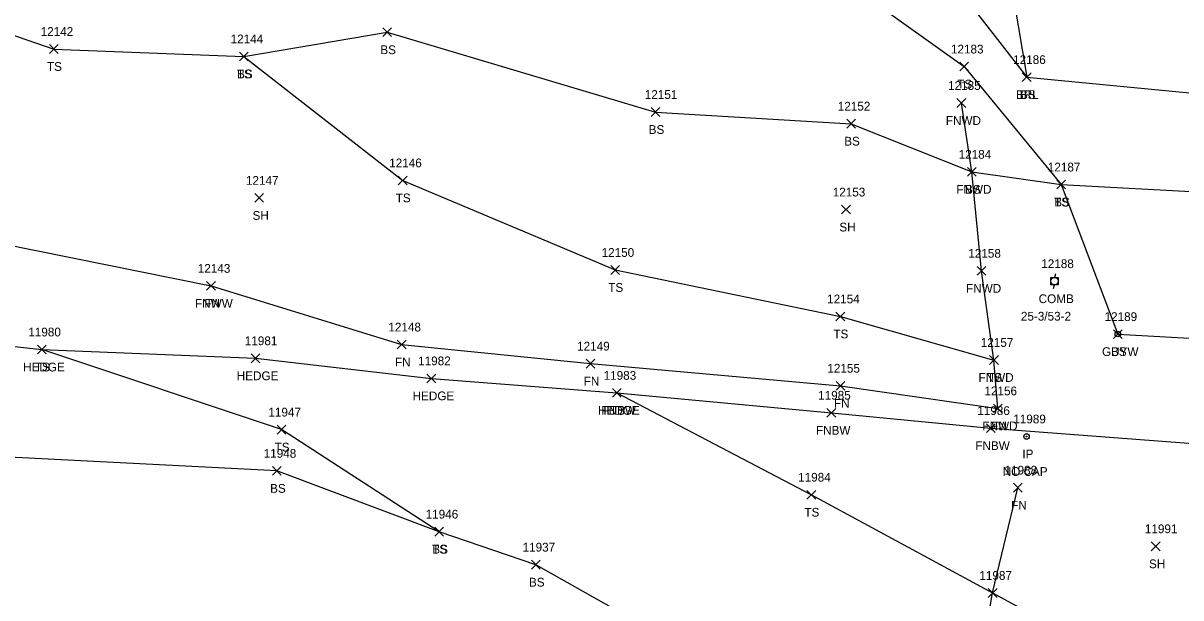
# Model space of a CAD drawing. Extents: x 1482574 to 1485769, y 580696 to 595649.
# Drawn here: x 1482748.5 to 1483012.7, y 583544.3 to 583675.6 of the extents above; entities that cross this region are included whole.
import ezdxf

# ---------------------------------------------------------------- set-up
doc = ezdxf.new("R2010")
doc.units = 0
for name, color, linetype in [('L_A', 7, 'Continuous'), ('L_I', 7, 'Continuous'), ('L_TIC', 7, 'Continuous'), ('LABL', 7, 'Continuous'), ('LAHR', 7, 'Continuous'), ('LELB', 7, 'Continuous'), ('LFNC', 7, 'Continuous'), ('M_A', 7, 'Continuous'), ('M_C', 7, 'Continuous'), ('M_I', 7, 'Continuous'), ('MPIR', 7, 'Continuous'), ('U_A', 7, 'Continuous'), ('U_C', 7, 'Continuous'), ('U_I', 7, 'Continuous'), ('UP', 7, 'Continuous'), ('UPGW', 7, 'Continuous')]:
    doc.layers.add(name, color=color, linetype=linetype)

msp = doc.modelspace()

# ---------------------------------------------------------------- linework, layer by layer
at = {"layer": 'L_TIC'}
for points in [[(1482830.56, 583672.53), (1482832.56, 583674.53)], [(1482832.56, 583672.53), (1482830.56, 583674.53)], [(1482754.49, 583668.7), (1482756.49, 583670.7)], [(1482756.49, 583668.7), (1482754.49, 583670.7)], [(1482797.85, 583667), (1482799.85, 583669)], [(1482799.85, 583667), (1482797.85, 583669)], [(1482797.85, 583667), (1482799.85, 583669)], [(1482799.85, 583667), (1482797.85, 583669)], [(1482962.28, 583664.68), (1482964.28, 583666.68)], [(1482964.28, 583664.68), (1482962.28, 583666.68)], [(1482976.54, 583662.27), (1482978.54, 583664.27)], [(1482978.54, 583662.27), (1482976.54, 583664.27)], [(1482976.54, 583662.27), (1482978.54, 583664.27)], [(1482978.54, 583662.27), (1482976.54, 583664.27)], [(1482961.63, 583656.36), (1482963.63, 583658.36)], [(1482963.63, 583656.36), (1482961.63, 583658.36)], [(1482891.82, 583654.3), (1482893.82, 583656.3)], [(1482893.82, 583654.3), (1482891.82, 583656.3)], [(1482936.45, 583651.64), (1482938.45, 583653.64)], [(1482938.45, 583651.64), (1482936.45, 583653.64)], [(1482964.03, 583640.63), (1482966.03, 583642.63)], [(1482966.03, 583640.63), (1482964.03, 583642.63)], [(1482964.03, 583640.63), (1482966.03, 583642.63)], [(1482966.03, 583640.63), (1482964.03, 583642.63)], [(1482834.1, 583638.67), (1482836.1, 583640.67)], [(1482836.1, 583638.67), (1482834.1, 583640.67)], [(1482984.39, 583637.72), (1482986.39, 583639.72)], [(1482986.39, 583637.72), (1482984.39, 583639.72)], [(1482984.39, 583637.72), (1482986.39, 583639.72)], [(1482986.39, 583637.72), (1482984.39, 583639.72)], [(1482801.34, 583634.67), (1482803.34, 583636.67)], [(1482803.34, 583634.67), (1482801.34, 583636.67)], [(1482935.29, 583632.01), (1482937.29, 583634.01)], [(1482937.29, 583632.01), (1482935.29, 583634.01)], [(1482882.62, 583618.21), (1482884.62, 583620.21)], [(1482884.62, 583618.21), (1482882.62, 583620.21)], [(1482966.24, 583618.01), (1482968.24, 583620.01)], [(1482968.24, 583618.01), (1482966.24, 583620.01)], [(1482790.35, 583614.57), (1482792.35, 583616.57)], [(1482792.35, 583614.57), (1482790.35, 583616.57)], [(1482790.35, 583614.57), (1482792.35, 583616.57)], [(1482792.35, 583614.57), (1482790.35, 583616.57)], [(1482934.01, 583607.59), (1482936.01, 583609.59)], [(1482936.01, 583607.59), (1482934.01, 583609.59)], [(1482997.35, 583603.55), (1482999.35, 583605.55)], [(1482999.35, 583603.55), (1482997.35, 583605.55)], [(1482751.75, 583600.03), (1482753.75, 583602.03)], [(1482753.75, 583600.03), (1482751.75, 583602.03)], [(1482751.75, 583600.03), (1482753.75, 583602.03)], [(1482753.75, 583600.03), (1482751.75, 583602.03)], [(1482833.86, 583601.16), (1482835.86, 583603.16)], [(1482835.86, 583601.16), (1482833.86, 583603.16)], [(1482800.52, 583598.03), (1482802.52, 583600.03)], [(1482802.52, 583598.03), (1482800.52, 583600.03)], [(1482969.08, 583597.64), (1482971.08, 583599.64)], [(1482971.08, 583597.64), (1482969.08, 583599.64)], [(1482969.08, 583597.64), (1482971.08, 583599.64)], [(1482971.08, 583597.64), (1482969.08, 583599.64)], [(1482876.95, 583596.81), (1482878.95, 583598.81)], [(1482878.95, 583596.81), (1482876.95, 583598.81)], [(1482840.65, 583593.44), (1482842.65, 583595.44)], [(1482842.65, 583593.44), (1482840.65, 583595.44)], [(1482882.99, 583590.12), (1482884.99, 583592.12)], [(1482884.99, 583590.12), (1482882.99, 583592.12)], [(1482882.99, 583590.12), (1482884.99, 583592.12)], [(1482884.99, 583590.12), (1482882.99, 583592.12)], [(1482882.99, 583590.12), (1482884.99, 583592.12)], [(1482884.99, 583590.12), (1482882.99, 583592.12)], [(1482934.06, 583591.75), (1482936.06, 583593.75)], [(1482936.06, 583591.75), (1482934.06, 583593.75)], [(1482931.96, 583585.58), (1482933.96, 583587.58)], [(1482933.96, 583585.58), (1482931.96, 583587.58)], [(1482969.98, 583586.58), (1482971.98, 583588.58)], [(1482971.98, 583586.58), (1482969.98, 583588.58)], [(1482969.98, 583586.58), (1482971.98, 583588.58)], [(1482971.98, 583586.58), (1482969.98, 583588.58)], [(1482806.46, 583581.73), (1482808.46, 583583.73)], [(1482808.46, 583581.73), (1482806.46, 583583.73)], [(1482968.34, 583582.07), (1482970.34, 583584.07)], [(1482970.34, 583582.07), (1482968.34, 583584.07)], [(1482805.39, 583572.3), (1482807.39, 583574.3)], [(1482807.39, 583572.3), (1482805.39, 583574.3)], [(1482974.51, 583568.46), (1482976.51, 583570.46)], [(1482976.51, 583568.46), (1482974.51, 583570.46)], [(1482927.39, 583566.85), (1482929.39, 583568.85)], [(1482929.39, 583566.85), (1482927.39, 583568.85)], [(1482842.42, 583558.41), (1482844.42, 583560.41)], [(1482844.42, 583558.41), (1482842.42, 583560.41)], [(1482842.42, 583558.41), (1482844.42, 583560.41)], [(1482844.42, 583558.41), (1482842.42, 583560.41)], [(1483005.98, 583555.07), (1483007.98, 583557.07)], [(1483007.98, 583555.07), (1483005.98, 583557.07)], [(1482864.49, 583550.87), (1482866.49, 583552.87)], [(1482866.49, 583550.87), (1482864.49, 583552.87)], [(1482968.77, 583544.41), (1482970.77, 583546.41)], [(1482970.77, 583544.41), (1482968.77, 583546.41)], [(1482968.77, 583544.41), (1482970.77, 583546.41)], [(1482970.77, 583544.41), (1482968.77, 583546.41)]]:
    msp.add_lwpolyline(points, dxfattribs=at)
at = {"layer": 'LABL'}
msp.add_lwpolyline([(1482664.12, 583771.14), (1482685.64, 583782.06), (1482703.04, 583787.37), (1482722.93, 583786.78), (1482753.93, 583756.86), (1482782.61, 583755.26), (1482835.45, 583737.6), (1482873.13, 583729.84), (1482927.87, 583709.52), (1482971.71, 583698.04), (1482977.54, 583663.27), (1483020.23, 583659.18), (1483073.39, 583669.22), (1483115.46, 583669.08), (1483167.66, 583661.48), (1483212.81, 583645.34), (1483250.89, 583617.52), (1483287.81, 583631.79), (1483322.13, 583633.19)], dxfattribs=at)
at = {"layer": 'LAHR'}
msp.add_lwpolyline([(1482713.12, 583605.45), (1482752.75, 583601.03), (1482801.52, 583599.03), (1482841.65, 583594.44), (1482883.99, 583591.12)], dxfattribs=at)
at = {"layer": 'LELB'}
for points in [[(1482631.77, 583734.09), (1482642.15, 583735.69), (1482674.53, 583736.93), (1482693.36, 583744.09), (1482725.25, 583745.35), (1482751.3, 583741.35), (1482785.33, 583739.45), (1482832.92, 583727.67), (1482872.38, 583715.87), (1482925.66, 583699.29), (1482961.21, 583684.39), (1482977.54, 583663.27)], [(1482693.36, 583744.09), (1482726.2, 583730.25), (1482752.08, 583734.83), (1482783.99, 583736.05), (1482832.7, 583724.8), (1482871.74, 583713.41), (1482927.54, 583691.3), (1482963.28, 583665.68), (1482985.39, 583638.72), (1483019.29, 583636.93), (1483075.47, 583645.23), (1483111.09, 583648.77), (1483168.41, 583642.8), (1483210.26, 583617.48), (1483249.85, 583606.69), (1483286.7, 583605.78), (1483319.69, 583604.62), (1483362.38, 583602.89), (1483387.32, 583607.94), (1483424.01, 583591), (1483458.93, 583593.68), (1483475.33, 583581.68)], [(1482695.05, 583701.49), (1482712.72, 583684.48), (1482755.49, 583669.7), (1482798.85, 583668), (1482835.1, 583639.67), (1482883.62, 583619.21), (1482935.01, 583608.59), (1482970.08, 583598.64)], [(1482798.85, 583668), (1482831.56, 583673.53), (1482892.82, 583655.3), (1482937.45, 583652.64), (1482965.03, 583641.63), (1482985.39, 583638.72), (1482998.35, 583604.55), (1483020.18, 583603.36), (1483073.99, 583606.17), (1483110.3, 583609.21), (1483165.65, 583598.68), (1483210.24, 583589.25), (1483240.07, 583586.22), (1483283.47, 583588.15), (1483318.19, 583589.52), (1483359.4, 583580.24), (1483391.62, 583583.86), (1483420.82, 583569.11), (1483453.38, 583568.8), (1483470.51, 583556.69)], [(1482843.42, 583559.41), (1482807.46, 583582.73), (1482752.75, 583601.03)], [(1482883.99, 583591.12), (1482928.39, 583567.85), (1482969.77, 583545.41), (1482998.51, 583529.77), (1483025.38, 583523.04), (1483071.15, 583515.48), (1483108.22, 583508.47), (1483141.38, 583466.12), (1483190.9, 583469.1), (1483236.34, 583462.32), (1483273.61, 583462.3), (1483324.85, 583457.77), (1483368.65, 583482.54), (1483417.13, 583481.01)], [(1483405.91, 583388.16), (1483361.51, 583379.59), (1483320.97, 583388.85), (1483285.57, 583395.96), (1483249.12, 583381.82), (1483212.27, 583377.6), (1483192.83, 583387.11), (1483162.24, 583404.86), (1483128.27, 583414.07), (1483081.61, 583428.1), (1483052.02, 583455.63), (1483006.6, 583487.37), (1482963.95, 583510.82), (1482938.87, 583512.47), (1482905.44, 583529.33), (1482865.49, 583551.87), (1482843.42, 583559.41), (1482806.39, 583573.3), (1482733.22, 583577.02), (1482720.55, 583584.27)]]:
    msp.add_lwpolyline(points, dxfattribs=at)
at = {"layer": 'LFNC'}
for points in [[(1482970.98, 583587.58), (1482970.08, 583598.64), (1482967.24, 583619.01), (1482965.03, 583641.63), (1482962.63, 583657.36)], [(1482715.89, 583629.09), (1482743.5, 583625.29), (1482791.35, 583615.57)], [(1482791.35, 583615.57), (1482834.86, 583602.16), (1482877.95, 583597.81), (1482935.06, 583592.75), (1482970.98, 583587.58)], [(1482883.99, 583591.12), (1482932.96, 583586.58), (1482969.34, 583583.07), (1483024.55, 583578.87), (1483044.59, 583574.59), (1483081.89, 583570.23), (1483123.9, 583565.61), (1483169.67, 583559.86), (1483209.9, 583556.36), (1483256.11, 583551.92), (1483289.06, 583548.86), (1483339.01, 583540.95), (1483375.96, 583537.43), (1483396.84, 583535.71), (1483428.5, 583532.41)], [(1482957.99, 583479.17), (1482963.95, 583510.82), (1482969.77, 583545.41), (1482975.51, 583569.46)]]:
    msp.add_lwpolyline(points, dxfattribs=at)
at = {"layer": 'MPIR'}
for radius in [0.625, 0.0833]:
    msp.add_circle((1482977.51, 583581.16), radius, dxfattribs=at)
at = {"layer": 'UP'}
for p, q in [((1482984.14, 583618.3), (1482983.89, 583617.47)), ((1482983.06, 583615.8), (1482983.06, 583617.47)), ((1482983.06, 583617.47), (1482984.72, 583617.47)), ((1482984.72, 583615.8), (1482983.06, 583615.8)), ((1482983.64, 583614.97), (1482983.89, 583615.8)), ((1482983.89, 583616.64), (1482983.89, 583616.64)), ((1482984.72, 583617.47), (1482984.72, 583615.8))]:
    msp.add_line(p, q, dxfattribs=at)
msp.add_circle((1482983.89, 583616.64), 0.833, dxfattribs=at)
at = {"layer": 'UPGW'}
for radius in [0.625, 0.0833]:
    msp.add_circle((1482998.35, 583604.55), radius, dxfattribs=at)

# ---------------------------------------------------------------- texts
at = {"layer": 'L_A'}
for s, p in [('BS', (1482830, 583668.53)), ('TS', (1482753.9, 583664.7)), ('TS', (1482797.26, 583663)), ('BS', (1482797.29, 583663)), ('TS', (1482961.69, 583660.68)), ('BRL', (1482975.08, 583658.27)), ('BS', (1482975.98, 583658.27)), ('BS', (1482891.26, 583650.3)), ('FNWD', (1482959.09, 583652.36)), ('BS', (1482935.89, 583647.64)), ('TS', (1482833.51, 583634.67)), ('FNWD', (1482961.49, 583636.63)), ('BS', (1482963.47, 583636.63)), ('TS', (1482983.8, 583633.72)), ('BS', (1482983.83, 583633.72)), ('SH', (1482800.83, 583630.67)), ('SH', (1482934.78, 583628.01)), ('TS', (1482882.03, 583614.21)), ('FNWD', (1482963.71, 583614.01)), ('FNWW', (1482787.7, 583610.57)), ('FN', (1482789.83, 583610.57)), ('TS', (1482933.42, 583603.59)), ('BS', (1482996.79, 583599.55)), ('HEDGE', (1482748.45, 583596.03)), ('TS', (1482751.16, 583596.03)), ('FN', (1482833.34, 583597.16)), ('HEDGE', (1482797.22, 583594.03)), ('FN', (1482876.43, 583592.81)), ('FNWD', (1482966.54, 583593.64)), ('TS', (1482968.49, 583593.64)), ('HEDGE', (1482837.36, 583589.44)), ('FN', (1482933.54, 583587.75)), ('HEDGE', (1482879.69, 583586.12)), ('FNBW', (1482880.47, 583586.12)), ('TS', (1482882.4, 583586.12)), ('FNBW', (1482929.44, 583581.58)), ('FNWD', (1482967.44, 583582.58)), ('FN', (1482969.46, 583582.58)), ('TS', (1482805.87, 583577.73)), ('FNBW', (1482965.81, 583578.07)), ('BS', (1482804.84, 583568.3)), ('FN', (1482973.99, 583564.46)), ('TS', (1482926.8, 583562.85)), ('TS', (1482841.83, 583554.41)), ('BS', (1482841.86, 583554.41)), ('SH', (1483005.47, 583551.07)), ('BS', (1482863.93, 583546.87))]:
    msp.add_text(s, height=2, dxfattribs=at).set_placement(p)
at = {"layer": 'L_I'}
for s, p in [('12142', (1482752.46, 583672.7)), ('12144', (1482795.82, 583671)), ('12144', (1482795.82, 583671)), ('12183', (1482960.25, 583668.68)), ('12186', (1482974.46, 583666.27)), ('12186', (1482974.46, 583666.27)), ('12151', (1482890.36, 583658.3)), ('12185', (1482959.6, 583660.36)), ('12152', (1482934.42, 583655.64)), ('12146', (1482832.02, 583642.67)), ('12184', (1482962.01, 583644.63)), ('12184', (1482962.01, 583644.63)), ('12187', (1482982.37, 583641.72)), ('12187', (1482982.37, 583641.72)), ('12147', (1482799.32, 583638.67)), ('12153', (1482933.27, 583636.01)), ('12150', (1482880.51, 583622.21)), ('12158', (1482964.22, 583622.01)), ('12143', (1482788.33, 583618.57)), ('12143', (1482788.33, 583618.57)), ('12154', (1482931.99, 583611.59)), ('12189', (1482995.32, 583607.55)), ('11980', (1482749.64, 583604.03)), ('11980', (1482749.64, 583604.03)), ('12148', (1482831.83, 583605.16)), ('11981', (1482799.06, 583602.03)), ('12149', (1482874.92, 583600.81)), ('12157', (1482967.06, 583601.64)), ('12157', (1482967.06, 583601.64)), ('11982', (1482838.63, 583597.44)), ('12155', (1482932.04, 583595.75)), ('11983', (1482880.97, 583594.12)), ('11983', (1482880.97, 583594.12)), ('11983', (1482880.97, 583594.12)), ('11985', (1482929.94, 583589.58)), ('12156', (1482967.9, 583590.58)), ('12156', (1482967.9, 583590.58)), ('11947', (1482804.44, 583585.73)), ('11986', (1482966.26, 583586.07)), ('11948', (1482803.37, 583576.3)), ('11984', (1482925.37, 583570.85)), ('11988', (1482972.49, 583572.46)), ('11946', (1482840.34, 583562.41)), ('11946', (1482840.34, 583562.41)), ('11991', (1483004.52, 583559.07)), ('11937', (1482862.47, 583554.87)), ('11987', (1482966.74, 583548.41)), ('11987', (1482966.74, 583548.41))]:
    msp.add_text(s, height=2, dxfattribs=at).set_placement(p)
at = {"layer": 'M_A'}
msp.add_text('IP', height=2, dxfattribs=at).set_placement((1482976.56, 583576.16))
at = {"layer": 'M_C'}
msp.add_text('NO CAP', height=2, dxfattribs=at).set_placement((1482972.07, 583572.16))
at = {"layer": 'M_I'}
msp.add_text('11989', height=2, dxfattribs=at).set_placement((1482974.48, 583584.16))
at = {"layer": 'U_A'}
for s, p in [('COMB', (1482980.28, 583611.64)), ('GUYW', (1482994.74, 583599.55))]:
    msp.add_text(s, height=2, dxfattribs=at).set_placement(p)
at = {"layer": 'U_C'}
msp.add_text('25-3/53-2', height=2, dxfattribs=at).set_placement((1482976.22, 583607.64))
at = {"layer": 'U_I'}
for s, p in [('12188', (1482980.87, 583619.64)), ('12189', (1482995.32, 583607.55))]:
    msp.add_text(s, height=2, dxfattribs=at).set_placement(p)

doc.saveas('drawing.dxf')
